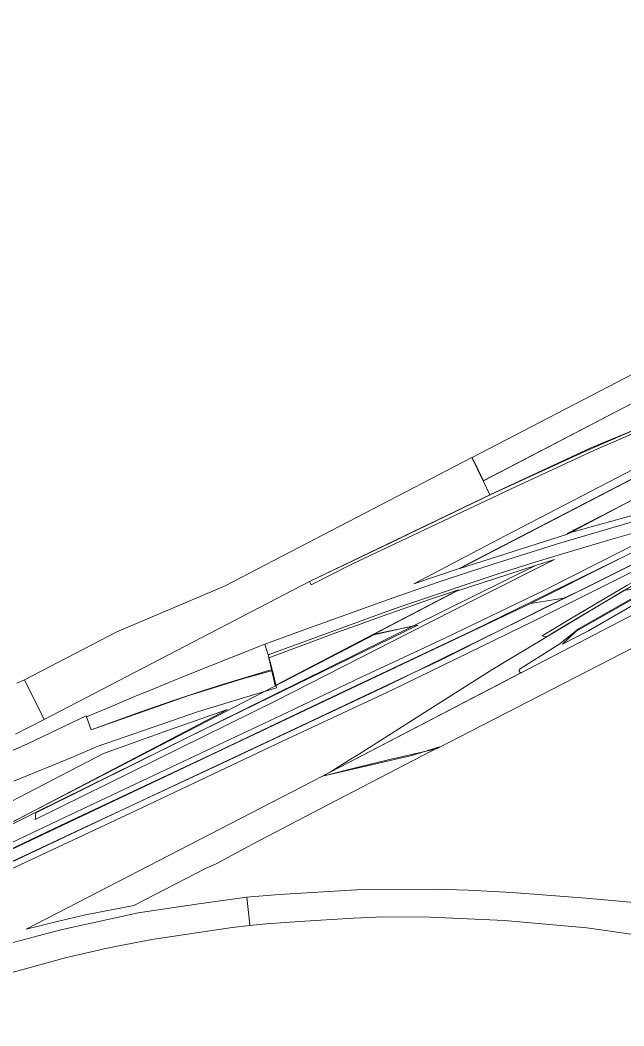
# Model space of a CAD drawing. Extents: x 2356576 to 2377878, y 6966390 to 6990634.
# Drawn here: x 2361826 to 2362602, y 6977475 to 6978769 of the extents above; entities that cross this region are included whole.
import ezdxf

# ---------------------------------------------------------------- set-up
doc = ezdxf.new("R2010")
doc.units = 0
doc.header["$LTSCALE"] = 7.1
for name, color, linetype, lineweight in [('10', 7, 'Continuous', 13), ('13', 7, 'Continuous', 13), ('14', 7, 'Continuous', 13), ('9', 7, 'Continuous', 13)]:
    doc.layers.add(name, color=color, linetype=linetype, lineweight=lineweight)

msp = doc.modelspace()

# ---------------------------------------------------------------- linework, layer by layer
at = {"layer": '10'}
for points in [[(2363591.436, 6978686.894), (2362391.142, 6978063.692), (2362529.637, 6978107.839), (2362619.983, 6978155.55), (2363672.749, 6978702.695), (2363762.561, 6978752.348)], [(2362332.142, 6978043.953), (2362449.745, 6978105.508), (2362626.202, 6978197.278), (2362727.081, 6978249.587), (2362950.227, 6978365.665), (2363200.639, 6978495.992), (2363432.547, 6978616.739), (2363496.766, 6978649.513), (2363580.069, 6978682.324), (2363450.957, 6978614.927), (2363167.78, 6978467.715), (2362886.386, 6978321.154), (2362390.463, 6978063.713)], [(2362523.315, 6977966.48), (2362540.767, 6977983.066), (2362661.653, 6978051.684), (2362837.406, 6978143.481), (2362909.696, 6978180.849), (2362937.422, 6978187.127), (2362826.456, 6978129.569), (2362659.466, 6978042.557), (2362556.688, 6977983.518)], [(2362835.932, 6978163.782), (2362851.597, 6978167.155), (2362781.404, 6978130.773), (2362675.255, 6978076.155), (2362617.445, 6978044.106), (2362526.711, 6977990.146), (2362502.741, 6977975.724), (2362497.297, 6977976.868), (2362537.056, 6978001.06), (2362606.029, 6978041.948), (2362680.172, 6978084.391), (2362782.708, 6978135.856)], [(2361711.975, 6977628.949), (2361806.481, 6977673.468), (2361974.973, 6977752.535), (2362163.361, 6977841.469), (2362304.673, 6977907.681), (2362485.099, 6977995.292), (2362649.982, 6978078), (2362771.777, 6978139.609), (2362803.928, 6978156.099), (2362767.135, 6978146.235), (2362691.525, 6978107.64), (2362468.356, 6977996.934), (2362298.205, 6977913.252), (2362087.988, 6977814.118), (2361910.559, 6977731.437), (2361708.582, 6977636.464)], [(2361736.465, 6977674.101), (2361882.971, 6977743.198), (2362073.489, 6977833.483), (2362161.289, 6977874.494), (2362264.527, 6977923.781), (2362299.807, 6977940.129), (2362372.115, 6977974.044), (2362500.354, 6978035.784), (2362663.688, 6978118.767), (2362698.017, 6978127.035), (2362605.903, 6978080.856), (2362408.22, 6977983.729), (2362211.377, 6977890.765), (2362080.898, 6977828.537), (2361877.863, 6977732.891), (2361736.407, 6977665.557)], [(2361845.321, 6977740.935), (2362154.896, 6977893.473), (2362327.177, 6977981.531), (2362414.252, 6978025.621), (2362512.875, 6978075.151), (2362488.793, 6978067.704), (2362331.734, 6977990.029), (2362042.705, 6977847.342), (2361845.975, 6977749.474)], [(2362145.855, 6977948.576), (2362231.704, 6977980.832), (2362264.307, 6977992.704), (2362291.574, 6978002.16), (2362318.25, 6978011.624), (2362351.15, 6978023.221), (2362389.676, 6978036.331), (2362153.721, 6977913.191)], [(2361933.038, 6977825.615), (2361973.916, 6977840.451), (2362016.462, 6977855.877), (2362092.665, 6977882.451), (2361799.996, 6977729.427), (2361552.217, 6977600.794), (2358073.227, 6975792.627), (2358057.742, 6975825.151), (2358252.958, 6975926.392), (2358677.486, 6976147.231), (2358938.418, 6976296.361), (2359815.706, 6976752.632), (2360057.992, 6976885.125), (2360256.307, 6977004.337), (2360271.001, 6976984.351), (2360280.483, 6976966.81)], [(2362117.555, 6977640.747), (2362158.915, 6977644.272), (2362258.72, 6977650.339), (2362358.705, 6977651.173), (2362401.934, 6977649.881), (2362458.597, 6977646.774), (2362553.239, 6977639.467), (2362657.921, 6977630.35), (2362757.576, 6977622.06), (2362752.746, 6977586.338), (2362750.094, 6977572.589), (2362629.052, 6977590.929), (2362554.72, 6977601.403), (2362448.98, 6977610.83), (2362353.709, 6977615.02), (2362293.34, 6977615.766), (2362254.25, 6977613.973), (2362185.152, 6977609.783), (2362142.414, 6977606.564), (2362121.387, 6977604.467), (2362121.085, 6977605.464)]]:
    msp.add_lwpolyline(points, close=True, dxfattribs=at)
for points in [[(2362655.142, 6978254.947), (2362564.68, 6978215.877), (2362456.533, 6978165.9), (2362252.34, 6978069.448), (2362200.354, 6978042.813), (2362198.181, 6978047.127), (2362291.353, 6978091.689), (2362431.349, 6978159.041), (2362552.024, 6978214.239), (2362655.351, 6978259.068)], [(2361817.748, 6977790.066), (2361895.39, 6977822.062), (2361924.718, 6977834.665), (2362055.139, 6977879.833), (2362155.761, 6977909.966), (2362150.285, 6977932.566), (2362111.953, 6977921.609), (2362041.448, 6977899.694), (2361917.219, 6977855.971), (2361910.703, 6977874.094), (2361835.458, 6977838.351), (2361754.239, 6977802.625)], [(2361771.594, 6977531.997), (2361885.545, 6977563.498), (2361919.41, 6977571.152), (2361934.026, 6977574.567), (2361957.007, 6977579.029), (2361959.74, 6977579.737), (2361995.384, 6977586.659), (2362098.577, 6977601.898), (2362121.268, 6977604.467), (2362121.085, 6977605.464), (2362117.555, 6977640.747), (2362052.608, 6977631.91), (2361977.763, 6977620.744), (2361878.296, 6977599.074), (2361848.848, 6977591.186), (2361787.449, 6977574.905)]]:
    msp.add_lwpolyline(points, dxfattribs=at)
at = {"layer": '13'}
msp.add_lwpolyline([(2362660.163, 6978137.299), (2362521.264, 6978096.65), (2362446.129, 6978073.033), (2362404.912, 6978059.695), (2362363.562, 6978046.225), (2362304.488, 6978025.475), (2362189.718, 6977984.483), (2362140.547, 6977966.499), (2362144.702, 6977952.671), (2362305.626, 6978011.527), (2362400.765, 6978043.549), (2362442.075, 6978057.228), (2362489.46, 6978072.269), (2362522.034, 6978082.17), (2362582.346, 6978100.338), (2362645.444, 6978118.014)], dxfattribs=at)
msp.add_lwpolyline([(2362140.547, 6977966.499), (2362035.858, 6977924.649), (2361998.541, 6977909.446), (2361972.18, 6977898.589), (2361947.243, 6977887.898), (2361911.381, 6977872.762), (2361917.281, 6977856.148), (2361979.66, 6977878.883), (2362022.943, 6977894.083), (2362061.654, 6977906.773), (2362088.828, 6977915.52), (2362150.078, 6977933.84), (2362144.684, 6977952.584)], close=True, dxfattribs=at)
at = {"layer": '14'}
for points in [[(2362633.852, 6978287.124), (2362421.419, 6978176.314), (2362430.06, 6978158.422), (2362559.949, 6978219.016), (2362628.216, 6978247.243)], [(2362691.028, 6978191.938), (2362529.497, 6978108.539), (2362628.543, 6978136.329)]]:
    msp.add_lwpolyline(points, dxfattribs=at)
for points in [[(2362482.125, 6978018.666), (2362704.108, 6978130.197), (2362771.039, 6978148.244), (2362659.709, 6978092.141), (2362549.746, 6978036.986), (2362525.253, 6978025.476)], [(2362331.734, 6977990.029), (2362488.793, 6978067.704), (2362387.161, 6978034.576), (2362278.763, 6977977.958)], [(2362214.705, 6977796.406), (2362471.439, 6977930.136), (2362468.896, 6977929.918), (2362467.6, 6977931.538), (2362467.6, 6977932.753), (2362468.945, 6977934.464), (2362520.138, 6977966.916), (2362543.988, 6977985.954), (2362638.461, 6978039.828), (2362602.932, 6978035.685), (2362433.592, 6977934.169), (2362341.217, 6977875.472), (2362298.775, 6977848.547), (2362261.217, 6977824.24), (2362249.344, 6977817.356), (2362227.174, 6977803.242)], [(2361436.723, 6977513.429), (2361443.444, 6977501.522), (2361481.646, 6977518.449), (2361522.241, 6977536.431), (2361570.187, 6977557.822), (2361716.946, 6977618.512), (2361708.436, 6977636.64), (2361798.711, 6977678.572), (2361960.726, 6977754.922), (2362149.142, 6977843.429), (2362329.738, 6977928.565), (2362362.829, 6977944.17), (2362525.253, 6978025.476), (2362482.125, 6978018.666), (2361706.685, 6977651.285), (2361643.069, 6977621.172), (2361520.125, 6977558.911), (2361462.713, 6977528.427)], [(2362337.326, 6977990.87), (2362283.311, 6977979.69), (2361849.278, 6977755.056), (2361845.197, 6977752.862), (2361705.614, 6977680.376), (2361845.773, 6977749.693), (2362042.705, 6977847.342)]]:
    msp.add_lwpolyline(points, close=True, dxfattribs=at)
at = {"layer": '9'}
for points in [[(2363489.772, 6978769.098), (2362407.024, 6978206.5), (2362421.609, 6978176.413), (2362634.042, 6978287.223)], [(2361821.782, 6977916.389), (2361831.571, 6977920.658), (2361856.81, 6977869.283), (2361820.102, 6977850.781)]]:
    msp.add_lwpolyline(points, dxfattribs=at)
for points in [[(2362406.834, 6978206.401), (2362088.839, 6978040.867), (2361950.212, 6977982.331), (2361831.57, 6977920.658), (2361856.81, 6977869.283), (2362197.968, 6978047.082), (2362430.06, 6978158.422), (2362421.419, 6978176.314)], [(2362692.88, 6978045.172), (2362214.705, 6977796.406), (2362259.083, 6977807.556), (2362297.542, 6977816.943), (2362333.043, 6977825.449), (2362361.444, 6977831.899), (2362688.664, 6978000.063), (2362784.562, 6978051.853)], [(2361833.58, 6977599.786), (2362214.705, 6977796.406), (2362329.669, 6977823.111), (2362365.254, 6977834.112), (2362233.028, 6977765.56), (2362192.925, 6977744.843), (2362124.788, 6977709.202), (2362077.915, 6977683.622), (2362065.015, 6977678.122), (2361972.17, 6977630.338), (2361910.043, 6977618.222), (2361873.513, 6977609.656), (2361851.327, 6977604.108)]]:
    msp.add_lwpolyline(points, close=True, dxfattribs=at)

doc.saveas('drawing.dxf')
